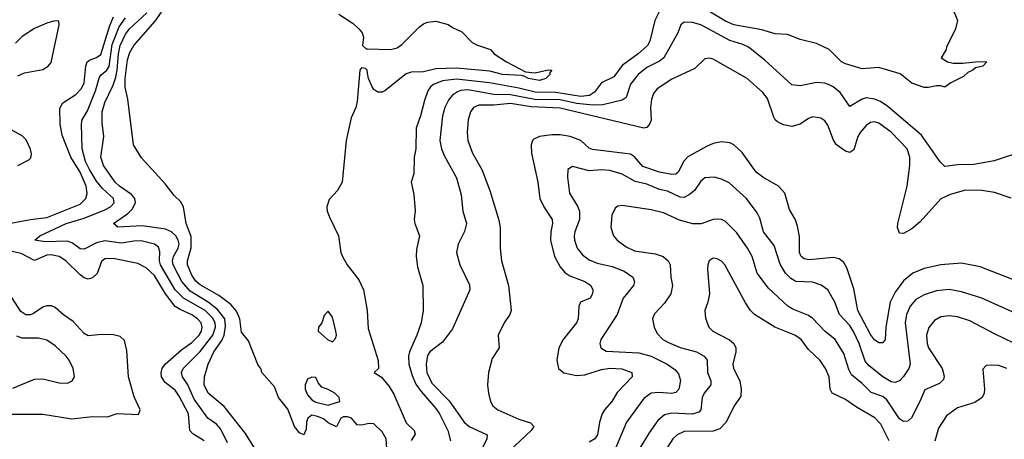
# Model space of a CAD drawing. Header units: inches. Extents: x 1308407 to 1441228, y 959628 to 1036311.
# Tile 652 of 656: x 1408318 to 1413077, y 1007288 to 1009314. Entities that reach past the tile are written whole.
import ezdxf

# ---------------------------------------------------------------- set-up
doc = ezdxf.new("R2010")
doc.units = ezdxf.units.IN
doc.header["$MEASUREMENT"] = 0
doc.layers.add('B4000', color=7, linetype='Continuous')
doc.layers.add('B4010', color=7, linetype='Continuous')

msp = doc.modelspace()

# ---------------------------------------------------------------- linework, layer by layer
at = {"layer": 'B4000', "color": 5}
for points, elevation in [([(1409462.7, 1007230), (1409410, 1007316.3), (1409306.5, 1007446.5), (1409228.6, 1007510), (1409210.6, 1007550), (1409211.4, 1007590), (1409229.9, 1007650), (1409257, 1007710), (1409295.2, 1007764.8), (1409306.3, 1007790), (1409313.8, 1007833.8), (1409310, 1007870), (1409275, 1007915), (1409230, 1007949.7), (1409143, 1008003), (1409101.8, 1008050), (1409059.6, 1008130), (1409057.1, 1008150), (1409062.1, 1008170), (1409084.1, 1008210), (1409088.6, 1008230), (1409084.9, 1008250), (1409073.1, 1008270), (1409051.7, 1008290), (1409022.5, 1008302.5), (1408910, 1008318.3), (1408792.5, 1008312.5), (1408771.1, 1008330), (1408841.1, 1008378.9), (1408861.3, 1008398.7), (1408878, 1008430), (1408874.9, 1008450), (1408859.2, 1008470), (1408800.8, 1008510), (1408779.6, 1008530), (1408723.7, 1008610), (1408710.6, 1008650), (1408724.9, 1008750), (1408716.8, 1008816.8), (1408717.8, 1008870), (1408730, 1008914.4), (1408770, 1008998), (1408783.5, 1009036.5), (1408790.1, 1009069.9), (1408795.3, 1009150), (1408804.4, 1009190), (1408830, 1009244.6), (1408848.7, 1009270), (1408933.1, 1009346.9)], 2540), ([(1410000, 1007361.8), (1409970, 1007355.3), (1409950, 1007358), (1409922, 1007390), (1409903.5, 1007396.5), (1409884, 1007396), (1409870.9, 1007389.1), (1409850, 1007348), (1409810, 1007368), (1409786.3, 1007386.3), (1409758.4, 1007398.4), (1409730, 1007403.7), (1409710.5, 1007389.5), (1409704, 1007370), (1409702.8, 1007337.2), (1409691.3, 1007308.7), (1409670, 1007319), (1409646, 1007350), (1409613.8, 1007433.8), (1409569.7, 1007489.7), (1409550, 1007541.2), (1409489.4, 1007610), (1409486.3, 1007626.3), (1409470, 1007648.7), (1409423.6, 1007763.6), (1409390, 1007805.2), (1409383.2, 1007870), (1409366.8, 1007906.8), (1409338.5, 1007938.5), (1409281.6, 1007981.6), (1409190, 1008033.8), (1409170, 1008051.8), (1409150, 1008080.3), (1409129.4, 1008130), (1409129.9, 1008150), (1409146.9, 1008213.1), (1409146.4, 1008266.4), (1409123.5, 1008330), (1409109.6, 1008410), (1409095.6, 1008435.6), (1409064.7, 1008464.7), (1409021.9, 1008521.9), (1408906.7, 1008646.7), (1408868.5, 1008710), (1408840.5, 1008930), (1408827.7, 1008987.7), (1408827.7, 1009030), (1408839.1, 1009120.9), (1408850, 1009155.9), (1408870, 1009189.2), (1408973.5, 1009306.5), (1409003.4, 1009350)], 2520), ([(1409860.5, 1009340.5), (1409930, 1009296.5), (1409958, 1009270), (1409974, 1009250), (1409979.6, 1009230), (1409974.9, 1009190), (1409993, 1009173), (1410000, 1009172.9)], 2520), ([(1408250, 1008326.2), (1408370, 1008349.3), (1408450, 1008359.5), (1408610, 1008423.6), (1408638.5, 1008450), (1408645.2, 1008474.8), (1408640.3, 1008510), (1408610, 1008578.4), (1408564.9, 1008650), (1408523.9, 1008756.1), (1408513.3, 1008810), (1408512.5, 1008887.5), (1408527.2, 1008912.8), (1408590, 1008952.7), (1408617.6, 1008982.4), (1408630.6, 1009010), (1408637.6, 1009090), (1408645.1, 1009110), (1408658.9, 1009121.1), (1408690, 1009131.8), (1408710, 1009145.4), (1408754.1, 1009285.9), (1408772.1, 1009327.9)], 2580), ([(1408310, 1009042.7), (1408342.5, 1009057.5), (1408430, 1009074.3), (1408456.8, 1009090), (1408470, 1009107.2), (1408508.7, 1009288.7), (1408507.3, 1009307.3), (1408488.4, 1009308.4), (1408450, 1009297), (1408390, 1009271.3), (1408330, 1009233.3), (1408298.6, 1009201.4)], 2620), ([(1409323.2, 1007270), (1409290, 1007336.8), (1409270, 1007360.2), (1409227.9, 1007390), (1409160.9, 1007480.9), (1409130.9, 1007550.9), (1409105.6, 1007590), (1409100.9, 1007610), (1409108.9, 1007630), (1409190, 1007711.7), (1409251.7, 1007790), (1409264.3, 1007830), (1409262.7, 1007850), (1409250, 1007875), (1409215.3, 1007910), (1409109.8, 1007969.8), (1409070.3, 1008010.3), (1408999.1, 1008130), (1408993.6, 1008150), (1408995.3, 1008195.3), (1408990, 1008215.3), (1408969.7, 1008230), (1408905.5, 1008245.5), (1408870, 1008245.4), (1408810, 1008235.4), (1408730, 1008245.8), (1408690, 1008236.8), (1408630, 1008205.9), (1408610, 1008206.8), (1408574.2, 1008234.2), (1408550, 1008243.9), (1408440.8, 1008240.8), (1408392.3, 1008250), (1408415.6, 1008270), (1408543.4, 1008330), (1408630, 1008356.2), (1408730, 1008395.9), (1408756.8, 1008410), (1408774.6, 1008430), (1408772.1, 1008450), (1408718.9, 1008498.9), (1408690, 1008534.7), (1408655.1, 1008590), (1408637.1, 1008630), (1408620.1, 1008690), (1408617.1, 1008810), (1408620.5, 1008830), (1408645.7, 1008874.3), (1408684.1, 1008970), (1408704.1, 1009035.9), (1408712, 1009048), (1408739.2, 1009070), (1408751.4, 1009088.6), (1408765.9, 1009194.1), (1408799.5, 1009280.5), (1408830, 1009323.8)], 2560), ([(1410000, 1009055.6), (1409997.4, 1009070), (1409990, 1009078.7), (1409970, 1009082), (1409963.1, 1009070), (1409950, 1008919), (1409942.8, 1008890), (1409920.1, 1008839.9), (1409896.5, 1008730), (1409877, 1008530), (1409854, 1008490), (1409813.9, 1008446.1), (1409803.1, 1008410), (1409804.9, 1008390), (1409817.6, 1008357.6), (1409859.3, 1008270), (1409870.3, 1008190), (1409878.3, 1008170), (1409901.1, 1008130), (1409957.9, 1008057.9), (1409979.8, 1008010), (1409998.3, 1007910), (1410000, 1007879.2)], 2520), ([(1408310, 1008609.4), (1408362.6, 1008637.4), (1408372.8, 1008647.2), (1408375.1, 1008664.9), (1408370.6, 1008689.4), (1408350, 1008733.3), (1408330, 1008754.1), (1408280.7, 1008780.7)], 2620), ([(1409210, 1007280.2), (1409154.8, 1007314.8), (1409140.8, 1007330), (1409133.6, 1007410), (1409090, 1007496), (1409070, 1007524.4), (1409021.5, 1007561.5), (1409004.4, 1007590), (1409002.3, 1007610), (1409007.2, 1007630), (1409021.3, 1007650), (1409100, 1007720), (1409150, 1007755.1), (1409185.7, 1007790), (1409197, 1007810), (1409200.9, 1007830), (1409195.4, 1007850), (1409178.5, 1007870), (1409150, 1007889.5), (1409093.8, 1007913.8), (1409069.3, 1007929.3), (1409023.2, 1007990), (1408970, 1008079.3), (1408930, 1008115.7), (1408890, 1008136.9), (1408770, 1008161.6), (1408730, 1008159.1), (1408714.4, 1008145.6), (1408692.3, 1008087.7), (1408670, 1008067.1), (1408650, 1008061.8), (1408630, 1008068.1), (1408610, 1008082.2), (1408541.7, 1008150), (1408510, 1008171.1), (1408470, 1008178.3), (1408450, 1008176.3), (1408390, 1008151.1), (1408325.8, 1008185.8), (1408230, 1008206.2)], 2580), ([(1408148.4, 1007408.4), (1408430, 1007409.5), (1408570, 1007386.8), (1408670, 1007397.6), (1408743.3, 1007396.7), (1408790, 1007413), (1408892.3, 1007407.7), (1408900.5, 1007430), (1408872.3, 1007492.3), (1408844.1, 1007590), (1408837, 1007717), (1408825.1, 1007765.1), (1408804.6, 1007784.6), (1408772.1, 1007792.1), (1408714.6, 1007794.6), (1408650, 1007788), (1408630, 1007798.8), (1408576.7, 1007856.7), (1408529.5, 1007889.5), (1408490, 1007924.6), (1408471.5, 1007931.5), (1408450, 1007931.9), (1408430, 1007925.6), (1408385, 1007895), (1408370, 1007888.7), (1408348.6, 1007888.6), (1408324.6, 1007904.6), (1408270, 1007990.5)], 2620), ([(1408285, 1007535), (1408390, 1007578.6), (1408430, 1007579.3), (1408510, 1007559.7), (1408550, 1007558.9), (1408572, 1007570), (1408583.6, 1007590), (1408577.7, 1007630), (1408557.8, 1007670), (1408542.7, 1007690), (1408490, 1007739.2), (1408450, 1007766), (1408410, 1007776), (1408330, 1007775.8), (1408305.3, 1007785.3)], 2640)]:
    msp.add_lwpolyline(points, dxfattribs=dict(at, elevation=elevation))
at = {"layer": 'B4000', "color": 5, "elevation": 2520}
for points in [[(1409810, 1007906), (1409790, 1007886), (1409778, 1007850), (1409762, 1007830), (1409761, 1007810), (1409806.8, 1007770), (1409830, 1007758), (1409845.4, 1007774.6), (1409849.5, 1007790), (1409847, 1007810), (1409830, 1007878)], [(1409730, 1007588), (1409710, 1007578), (1409698, 1007550), (1409698, 1007530), (1409710, 1007502), (1409730, 1007478), (1409750, 1007466.8), (1409810, 1007452), (1409850, 1007464.7), (1409866, 1007470), (1409862, 1007490), (1409842, 1007510), (1409810, 1007528.7), (1409779, 1007539), (1409760.2, 1007560.2), (1409750, 1007586)]]:
    msp.add_lwpolyline(points, close=True, dxfattribs=at)
at = {"layer": 'B4010', "color": 5}
for points, elevation in [([(1411415.6, 1009364.4), (1411387.9, 1009310), (1411363.7, 1009210), (1411352.7, 1009190), (1411307.7, 1009150), (1411230, 1009093.1), (1411190, 1009038.3), (1411130, 1009008.7), (1411095.8, 1008964.2), (1411072, 1008948), (1411030, 1008942.8), (1410910, 1008963), (1410810, 1008963.7), (1410730, 1008983.9), (1410588.7, 1009008.7), (1410430, 1009027.6), (1410361.6, 1009018.4), (1410318.7, 1009001.3), (1410303.9, 1008990), (1410291.4, 1008970), (1410275.4, 1008924.6), (1410256.2, 1008850), (1410234.6, 1008790), (1410232.4, 1008690), (1410224.2, 1008650), (1410224, 1008570), (1410211, 1008530), (1410222.8, 1008470), (1410230.5, 1008390.5), (1410224.9, 1008350), (1410228, 1008330), (1410250.2, 1008270.2), (1410236.3, 1008203.7), (1410234, 1008170), (1410241.1, 1008121.1), (1410266.4, 1008030), (1410268.6, 1007910), (1410258.6, 1007850), (1410237.8, 1007790), (1410201.6, 1007710), (1410197.2, 1007690), (1410199, 1007650), (1410215.1, 1007595.1), (1410233.7, 1007553.7), (1410258, 1007518), (1410330, 1007436.1), (1410347.7, 1007410), (1410388, 1007330), (1410401.1, 1007281.1)], 2540), ([(1412826, 1009370), (1412850.8, 1009310), (1412840.7, 1009270), (1412798, 1009182), (1412796, 1009170), (1412771.3, 1009130), (1412802.8, 1009110), (1412830, 1009104.9), (1412876.3, 1009103.7), (1412952.4, 1009112.4), (1412992, 1009110), (1412974, 1009090), (1412938, 1009082), (1412924.7, 1009070), (1412900.3, 1009059.8), (1412879.5, 1009040.5), (1412818, 1009010), (1412790, 1008989), (1412770, 1008995.3), (1412750, 1008995.3), (1412710, 1008986), (1412690, 1008986.6), (1412630, 1009008), (1412573, 1009053), (1412470, 1009083.2), (1412390, 1009076.6), (1412310, 1009100.7), (1412289.7, 1009110), (1412230, 1009169.8), (1412170, 1009199.8), (1412090, 1009218.7), (1412030, 1009242.7), (1411970, 1009246.6), (1411905.9, 1009265.9), (1411770, 1009289.2), (1411730, 1009306.5), (1411641, 1009361)], 2540), ([(1410000, 1009172.9), (1410110, 1009170.7), (1410142, 1009178), (1410165.9, 1009194.1), (1410250, 1009279.5), (1410270, 1009294), (1410290, 1009301.6), (1410330, 1009307.3), (1410390, 1009290.8), (1410410, 1009276), (1410455.9, 1009255.9), (1410504.5, 1009204.5), (1410530.9, 1009190.9), (1410594, 1009170), (1410612, 1009150), (1410671, 1009110), (1410763.1, 1009063.1), (1410810, 1009056.9), (1410872.7, 1009072.7), (1410890.5, 1009070.5), (1410881.1, 1009058.9), (1410880.5, 1009050), (1410862, 1009030), (1410830, 1009020.8), (1410778, 1009030), (1410760.5, 1009040.5), (1410743.9, 1009043.9), (1410652.3, 1009050), (1410590, 1009066.3), (1410430, 1009080.9), (1410330, 1009077), (1410270, 1009062.4), (1410210, 1009060.7), (1410186.5, 1009053.5), (1410082.8, 1008970), (1410070, 1008964.7), (1410050, 1008964.2), (1410030, 1008977), (1410021.3, 1008990), (1410004.7, 1009030), (1410000, 1009055.6)], 2520), ([(1413130, 1008666.3), (1413028.2, 1008631.8), (1412930, 1008615.1), (1412850, 1008614), (1412790, 1008605.7), (1412767.6, 1008627.6), (1412677.3, 1008757.3), (1412514.4, 1008894.4), (1412478.4, 1008918.4), (1412450, 1008930.4), (1412410, 1008936.4), (1412389.3, 1008930.7), (1412330, 1008894.5), (1412283.1, 1008963.1), (1412250, 1008989.9), (1412230, 1008999.9), (1412210, 1009006.9), (1412170, 1009011.1), (1412090, 1008995.3), (1412050, 1008999.8), (1411919.5, 1009119.5), (1411841, 1009181), (1411813.8, 1009193.8), (1411750, 1009213.1), (1411610, 1009288.7), (1411570, 1009300.7), (1411530, 1009302.4), (1411513.1, 1009290), (1411499, 1009250), (1411430.8, 1009130), (1411410, 1009114), (1411350, 1009083.8), (1411307, 1009050), (1411270, 1009003.5), (1411250, 1008938.7), (1411230, 1008924.9), (1411136.3, 1008903.7), (1411090, 1008900.8), (1411010, 1008909.8), (1410930, 1008926.4), (1410808.4, 1008928.4), (1410690, 1008951.7), (1410610, 1008953.1), (1410485.1, 1008974.9), (1410450, 1008972.4), (1410433.6, 1008966.4), (1410410.1, 1008950), (1410391.7, 1008928.3), (1410373.7, 1008890), (1410362.1, 1008850), (1410349, 1008730), (1410357.2, 1008690), (1410370, 1008658.3), (1410430.1, 1008550), (1410452.1, 1008467.9), (1410460.7, 1008390), (1410477.4, 1008330), (1410468.1, 1008291.9), (1410437.8, 1008230), (1410430.2, 1008189.8), (1410445, 1008130), (1410493, 1008033), (1410494.3, 1008010), (1410410, 1007821.1), (1410362.5, 1007757.5), (1410301.1, 1007710), (1410290, 1007692.6), (1410283.1, 1007650), (1410286.5, 1007610), (1410310, 1007558.5), (1410393.3, 1007473.3), (1410467.3, 1007370), (1410491.2, 1007350), (1410577.3, 1007310), (1410576.3, 1007290), (1410546.9, 1007230)], 2560), ([(1413110, 1008452.4), (1413030, 1008479.9), (1412968.9, 1008488.9), (1412890, 1008490.4), (1412814.9, 1008470), (1412770, 1008449), (1412670, 1008337.7), (1412630, 1008303.7), (1412590, 1008281.8), (1412570, 1008283.5), (1412561, 1008310), (1412563, 1008330), (1412607.4, 1008510), (1412619.7, 1008610), (1412620.1, 1008650), (1412607.7, 1008690), (1412530, 1008771.8), (1412470, 1008815.2), (1412450, 1008820.7), (1412430, 1008817.4), (1412410, 1008803.8), (1412380.6, 1008770), (1412368.7, 1008750), (1412350, 1008685.6), (1412330, 1008672.2), (1412310, 1008678.5), (1412266.3, 1008710), (1412252.2, 1008732.2), (1412224.7, 1008804.7), (1412210, 1008826), (1412190, 1008839.2), (1412150, 1008845.1), (1412130, 1008836.8), (1412090, 1008808.9), (1412050, 1008798), (1412010, 1008807.1), (1411980.9, 1008820.9), (1411970, 1008829.8), (1411963.3, 1008843.3), (1411932.9, 1008932.9), (1411910, 1008963.2), (1411834.5, 1009030), (1411670, 1009123.1), (1411650, 1009128.6), (1411630, 1009125.1), (1411581.9, 1009078.1), (1411470, 1009027.8), (1411399.4, 1008980.6), (1411382.3, 1008957.7), (1411371.2, 1008928.8), (1411367, 1008890), (1411370.7, 1008829.3), (1411362.9, 1008810), (1411350, 1008794.2), (1411334.8, 1008790), (1410930, 1008887.3), (1410790, 1008893.4), (1410690, 1008909.4), (1410610, 1008901.4), (1410537.8, 1008902.2), (1410511.2, 1008890), (1410497.4, 1008870), (1410486, 1008830), (1410480.9, 1008770), (1410484.2, 1008730), (1410507.2, 1008670), (1410552.1, 1008590), (1410590.1, 1008490), (1410634.5, 1008345.5), (1410641, 1008310), (1410640.5, 1008210), (1410646.7, 1008150), (1410681.5, 1008030), (1410693.2, 1007910), (1410687.9, 1007890), (1410660.3, 1007850), (1410630.2, 1007790), (1410635.3, 1007730), (1410602.3, 1007677.7), (1410583.6, 1007610), (1410579.5, 1007550), (1410583.6, 1007510), (1410594, 1007470), (1410605.3, 1007450), (1410628.7, 1007430), (1410730, 1007385.1), (1410787, 1007367), (1410804, 1007350), (1410790.8, 1007330), (1410684.2, 1007230)], 2580), ([(1413141.6, 1008050), (1412960.4, 1008120.4), (1412870, 1008138.6), (1412770.6, 1008130.6), (1412690, 1008113.3), (1412634.9, 1008090), (1412590, 1008052.9), (1412550, 1007999.1), (1412525.5, 1007950), (1412505.2, 1007830), (1412501.2, 1007770), (1412490, 1007754), (1412470, 1007754), (1412450, 1007768), (1412430, 1007793.3), (1412369.5, 1007910), (1412350, 1008014.3), (1412315.4, 1008115.4), (1412301.2, 1008141.2), (1412278.6, 1008158.6), (1412250, 1008165.6), (1412134.5, 1008154.5), (1412110, 1008158.5), (1412094.5, 1008170), (1412087.2, 1008190), (1412086.8, 1008266.8), (1412077.7, 1008317.7), (1412067.3, 1008347.3), (1412038.2, 1008398.2), (1412015.8, 1008475.8), (1411985.1, 1008510), (1411910, 1008553.3), (1411877.7, 1008577.7), (1411810, 1008672.4), (1411770, 1008710.6), (1411750, 1008719), (1411710, 1008724.1), (1411670, 1008716.1), (1411637.9, 1008702.1), (1411547.8, 1008652.2), (1411528.4, 1008631.6), (1411501.5, 1008578.5), (1411490, 1008568.8), (1411470, 1008566.9), (1411410, 1008577.9), (1411330, 1008605.6), (1411290, 1008651.4), (1411270, 1008664.9), (1411087, 1008687), (1411070, 1008694), (1411030, 1008730.9), (1410979.6, 1008750), (1410930, 1008758.4), (1410890, 1008758.4), (1410830.6, 1008750), (1410803.3, 1008736.8), (1410796.5, 1008730), (1410790.2, 1008710), (1410792.5, 1008670), (1410822.5, 1008530), (1410832.9, 1008450), (1410851.6, 1008410), (1410891.3, 1008350), (1410892.9, 1008330), (1410884.8, 1008290), (1410883.3, 1008250), (1410903.9, 1008170), (1410930, 1008121.3), (1410952.9, 1008092.9), (1410977.2, 1008077.2), (1411050, 1008049.2), (1411078.9, 1008030), (1411088.9, 1008010), (1411087.6, 1007990), (1411074.9, 1007970), (1411028, 1007950), (1411020.5, 1007930), (1411017.5, 1007870), (1411010.1, 1007850), (1410945.3, 1007770), (1410924.2, 1007730), (1410914.4, 1007670), (1410922.6, 1007630), (1410948.5, 1007608.5), (1411010, 1007595.8), (1411050, 1007599.7), (1411130, 1007624.5), (1411170, 1007630.9), (1411228.5, 1007628.5), (1411277.4, 1007610), (1411279.1, 1007590), (1411206.7, 1007513.3), (1411180.5, 1007470), (1411145.1, 1007430), (1411133.6, 1007410), (1411120.1, 1007370), (1411110.7, 1007310), (1411098, 1007290), (1411070, 1007273.1)], 2620), ([(1413190, 1007869.8), (1412968.6, 1007968.6), (1412870, 1008000.5), (1412810, 1008011.1), (1412750, 1008004.3), (1412690, 1007986.1), (1412650, 1007962.2), (1412622.4, 1007930), (1412604.8, 1007890), (1412597.2, 1007850), (1412621.9, 1007650), (1412616.1, 1007630), (1412590, 1007590.8), (1412570, 1007569.8), (1412550, 1007561.6), (1412530, 1007565.2), (1412490, 1007588.8), (1412423.1, 1007643.1), (1412404.8, 1007664.8), (1412375, 1007750), (1412350, 1007804.5), (1412330, 1007838), (1412281.1, 1007890), (1412258.4, 1007950), (1412223.8, 1008010), (1412192, 1008032), (1412150, 1008046.4), (1412070, 1008050.4), (1412044.6, 1008064.6), (1412019.1, 1008090), (1411993.2, 1008133.2), (1411964.1, 1008224.1), (1411914, 1008290), (1411895, 1008355), (1411881.9, 1008381.9), (1411830.8, 1008450), (1411746.9, 1008526.9), (1411710, 1008544.6), (1411674.2, 1008554.3), (1411630, 1008550.6), (1411610, 1008534.7), (1411579.3, 1008490), (1411555.9, 1008470), (1411530, 1008456.3), (1411510, 1008456.5), (1411450, 1008486.6), (1411410, 1008494.3), (1411350, 1008519.1), (1411292.7, 1008532.7), (1411230, 1008567.5), (1411170, 1008586.1), (1411130, 1008589.3), (1411070, 1008583.6), (1410990, 1008605.1), (1410967.6, 1008590), (1410966.3, 1008553.7), (1410976.1, 1008476.1), (1411014.3, 1008414.3), (1411023.2, 1008390), (1411023.7, 1008350), (1411001.3, 1008290), (1410998, 1008270), (1410999.8, 1008250), (1411013.2, 1008210), (1411038.1, 1008178.1), (1411070, 1008153.9), (1411110, 1008138.8), (1411182.2, 1008122.2), (1411239.2, 1008099.2), (1411282.4, 1008070), (1411290.2, 1008050), (1411285.2, 1008030), (1411234.8, 1007970), (1411206.8, 1007890), (1411127.1, 1007770), (1411122.2, 1007750), (1411126.7, 1007730), (1411153, 1007713), (1411310, 1007704.7), (1411370, 1007689.2), (1411447.2, 1007650), (1411484.3, 1007624.3), (1411503.1, 1007603.1), (1411512.2, 1007572.2), (1411504.3, 1007530), (1411490, 1007513.6), (1411470, 1007508.8), (1411407, 1007513), (1411370.7, 1007510), (1411335.1, 1007484.9), (1411251.5, 1007370), (1411191.2, 1007228.8)], 2640), ([(1413169.9, 1007729.9), (1413030, 1007796.3), (1412910, 1007860.6), (1412850, 1007879.5), (1412810, 1007883.4), (1412770, 1007878.9), (1412739, 1007861), (1412712.7, 1007827.3), (1412701.4, 1007790), (1412704.2, 1007750), (1412710.1, 1007730), (1412776, 1007630), (1412786.8, 1007593.2), (1412783.7, 1007576.3), (1412763.1, 1007556.9), (1412692.9, 1007527.1), (1412669.5, 1007470), (1412628.1, 1007391.9), (1412610, 1007375.6), (1412590, 1007373.8), (1412570, 1007387), (1412510, 1007478.8), (1412490, 1007493.9), (1412433.6, 1007513.6), (1412390, 1007557.4), (1412339.1, 1007599.1), (1412325.4, 1007625.4), (1412301.6, 1007701.6), (1412259.4, 1007770), (1412210, 1007809.9), (1412150, 1007873), (1412127.5, 1007887.5), (1412055.5, 1007915.5), (1412030.9, 1007930), (1411937.5, 1008017.5), (1411882.4, 1008090), (1411858.5, 1008170), (1411835.9, 1008210), (1411784.6, 1008284.6), (1411730, 1008339.3), (1411710, 1008348.9), (1411690, 1008351.6), (1411670, 1008348.9), (1411611.8, 1008328.2), (1411572.4, 1008327.6), (1411506.8, 1008346.8), (1411430, 1008381.6), (1411370, 1008396.5), (1411230, 1008416.8), (1411210, 1008413.5), (1411196.4, 1008403.6), (1411180.2, 1008370), (1411175.2, 1008310), (1411187.9, 1008270), (1411206.3, 1008250), (1411250, 1008217.1), (1411290, 1008198), (1411390, 1008182.8), (1411428.7, 1008170), (1411453.2, 1008150), (1411462, 1008130), (1411465, 1008070), (1411472.9, 1008030), (1411465.6, 1007990), (1411434.8, 1007945.2), (1411386.2, 1007893.8), (1411376.5, 1007870), (1411385.3, 1007830), (1411399.4, 1007799.4), (1411426.7, 1007770), (1411454.8, 1007754.8), (1411510, 1007731.1), (1411590, 1007710.7), (1411625.8, 1007690), (1411640.6, 1007670), (1411642.7, 1007610), (1411659.3, 1007570), (1411658.8, 1007550), (1411627, 1007510), (1411616.6, 1007490), (1411610.2, 1007430), (1411600.4, 1007419.5), (1411570, 1007408.5), (1411470, 1007413.4), (1411434.3, 1007405.7), (1411402.3, 1007377.7), (1411361.2, 1007318.8), (1411308, 1007232)], 2660), ([(1412519.8, 1007279.8), (1412480.1, 1007360.1), (1412451.8, 1007391.8), (1412362.7, 1007442.7), (1412310, 1007480.2), (1412244.8, 1007510), (1412235.9, 1007530), (1412230.4, 1007590), (1412213.4, 1007630), (1412187.6, 1007667.6), (1412130, 1007721.6), (1412094.6, 1007770), (1412064.4, 1007790), (1411968.5, 1007828.5), (1411870.4, 1007890.4), (1411850.5, 1007910.5), (1411826.1, 1007946.1), (1411726.3, 1008130), (1411710, 1008147.8), (1411690, 1008158.9), (1411670, 1008162.4), (1411650.6, 1008150), (1411643.6, 1008130), (1411643.2, 1008110), (1411652.4, 1007990), (1411644.5, 1007950), (1411630.2, 1007910), (1411632.6, 1007872.6), (1411648.9, 1007830), (1411668.8, 1007810), (1411748.8, 1007768.8), (1411769.3, 1007750), (1411779.4, 1007730), (1411780.1, 1007710), (1411765, 1007650), (1411768.7, 1007630), (1411799.1, 1007570), (1411805.5, 1007530), (1411803.5, 1007496.5), (1411770, 1007446.3), (1411733.4, 1007370), (1411702.3, 1007337.7), (1411670, 1007327.4), (1411530, 1007324.9), (1411495.9, 1007310), (1411475.3, 1007290), (1411449.4, 1007250)], 2680), ([(1410000, 1007879.2), (1410003.1, 1007823.1), (1410051.3, 1007668.7), (1410052, 1007630), (1410032, 1007610), (1410067.3, 1007587.3), (1410103.4, 1007543.4), (1410126.2, 1007506.2), (1410186.8, 1007366.8), (1410225.5, 1007330), (1410230, 1007312), (1410210, 1007281.2)], 2520), ([(1413089.6, 1007630), (1413050, 1007644.8), (1413013.7, 1007646.3), (1412990, 1007643.7), (1412973, 1007627), (1412982, 1007530), (1412980.3, 1007510), (1412970.3, 1007490), (1412935, 1007465), (1412850, 1007439.4), (1412798.2, 1007401.8), (1412758.4, 1007341.6), (1412742, 1007278)], 2680), ([(1410000, 1006924.1), (1410019.5, 1006899.5), (1410046, 1006886), (1410070, 1006896), (1410121.6, 1006950), (1410129.2, 1006970), (1410100.2, 1007130), (1410089.6, 1007290), (1410070, 1007324.5), (1410030, 1007362.7), (1410010, 1007364), (1410000, 1007361.8)], 2520)]:
    msp.add_lwpolyline(points, dxfattribs=dict(at, elevation=elevation))

doc.saveas('drawing.dxf')
